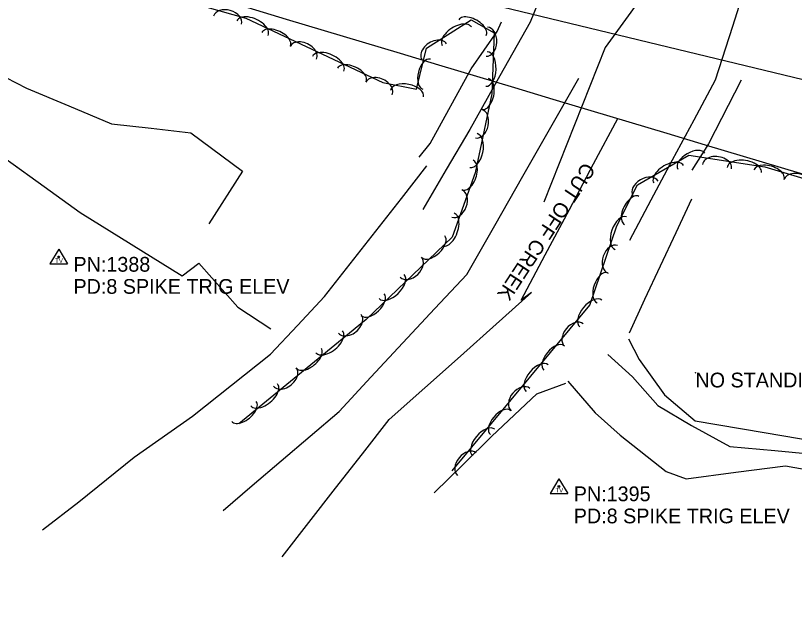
# Model space of a CAD drawing. Extents: x 1441650 to 1491889, y 345904 to 358319.
# Drawn here: x 1472850 to 1473113.8, y 347949.6 to 348154 of the extents above; entities that cross this region are included whole.
import ezdxf

# ---------------------------------------------------------------- set-up
doc = ezdxf.new("R2010")
doc.units = 0
for name, color, linetype in [('S_BRIDGE', 7, 'Continuous'), ('S_DITCHLINE', 7, 'Continuous'), ('S_MSC_PT_SYM', 7, 'Continuous'), ('S_SECONDARY_CTL', 7, 'Continuous'), ('S_SECONDARY_CTL_ANNOT', 7, 'Continuous'), ('S_STREAM', 7, 'Continuous'), ('S_STREAM_ANNOT', 7, 'Continuous'), ('S_SURVEY_TEXT_ANNOT', 7, 'Continuous'), ('S_TREE', 7, 'Continuous')]:
    doc.layers.add(name, color=color, linetype=linetype)

msp = doc.modelspace()

# ---------------------------------------------------------------- linework, layer by layer
at = {"layer": 'S_BRIDGE'}
msp.add_line((1472970.49, 348167.73), (1473136.29, 348127.54), dxfattribs=at)
at = {"layer": 'S_DITCHLINE'}
for points in [[(1473087.04, 348257.02), (1473074.69, 348238.97), (1473062.34, 348220.91), (1473049.98, 348202.85), (1473037.63, 348184.8), (1473031.01, 348168.28), (1473024.38, 348151.77), (1473014.11, 348133.56), (1473003.85, 348115.35), (1472995.89, 348101.79), (1472987.93, 348088.22)], [(1473115.62, 348243.74), (1473105.15, 348226.91), (1473094.68, 348210.07), (1473084.21, 348193.24), (1473073.74, 348176.4), (1473061.73, 348159.79), (1473049.72, 348143.17), (1473044.52, 348130.05), (1473039.32, 348116.92), (1473034.11, 348103.8), (1473028.91, 348090.67)], [(1473140.67, 348229.88), (1473130.18, 348214.54), (1473119.68, 348199.2), (1473109.18, 348183.86), (1473098.68, 348168.52), (1473092.86, 348150.29), (1473087.04, 348132.06), (1473079.76, 348118.49), (1473072.48, 348104.91), (1473065.21, 348091.33), (1473057.93, 348077.75)], [(1472616.6, 348203.12), (1472628.91, 348201.58), (1472637.6, 348195.86), (1472659.92, 348191.68), (1472681.16, 348184.42), (1472702.41, 348177.15), (1472717.98, 348179), (1472729.89, 348175.86), (1472742.73, 348171.96), (1472755.57, 348168.06), (1472768.41, 348164.16), (1472781.26, 348160.26), (1472796.37, 348155.58), (1472811.49, 348150.89), (1472832.6, 348140.15), (1472853.72, 348129.4), (1472868.11, 348123.36), (1472882.49, 348117.31), (1472895.91, 348115.75), (1472909.33, 348114.19), (1472926.94, 348101.23), (1472915.49, 348083.35)], [(1472808.21, 348148.34), (1472817.02, 348138.17), (1472825.82, 348128.01), (1472834.62, 348117.85), (1472843.42, 348107.69), (1472857.66, 348097.47), (1472871.9, 348087.25), (1472889.17, 348076.51), (1472906.43, 348065.77), (1472912.14, 348070), (1472925.33, 348055.15), (1472936.49, 348047.81)], [(1473050.63, 348039.1), (1473058.96, 348031.5), (1473067.63, 348021.77), (1473078.99, 348014.99), (1473091.99, 348007.9), (1473107.19, 348006.49), (1473122.4, 348005.08), (1473134.87, 348002.32), (1473147.34, 347999.56), (1473158.42, 347997.61)]]:
    msp.add_lwpolyline(points, dxfattribs=at)
at = {"layer": 'S_MSC_PT_SYM'}
msp.add_lwpolyline([(1473080.31, 348032.91), (1473080.31, 348032.96), (1473080.31, 348032.91), (1473080.26, 348032.91), (1473080.31, 348032.91), (1473080.31, 348032.86), (1473080.31, 348032.91), (1473080.36, 348032.91)], dxfattribs=at)
at = {"layer": 'S_SECONDARY_CTL'}
for p, q in [((1472864.62, 348074.75), (1472861.61, 348069.79)), ((1472864.62, 348074.75), (1472867.57, 348069.79)), ((1472861.61, 348069.79), (1472867.57, 348069.79)), ((1473034.09, 347996.95), (1473031.08, 347991.99)), ((1473034.09, 347996.95), (1473037.04, 347991.99)), ((1473031.08, 347991.99), (1473037.04, 347991.99))]:
    msp.add_line(p, q, dxfattribs=at)
for centre, radius in [((1472864.62, 348072.14), 0.311), ((1472864.62, 348072.14), 0.183), ((1472864.62, 348072.14), 0.103), ((1473034.09, 347994.34), 0.311), ((1473034.09, 347994.34), 0.183), ((1473034.09, 347994.34), 0.103)]:
    msp.add_circle(centre, radius, dxfattribs=at)
at = {"layer": 'S_STREAM'}
for points in [[(1472986.72, 348105.93), (1472990.49, 348110.64), (1473004.33, 348135.91), (1473013.11, 348148.52), (1473014.6, 348151.8)], [(1472920.36, 347986.21), (1472930.17, 347994.61), (1472939.97, 348003), (1472949.78, 348011.4), (1472959.59, 348019.79), (1472970.41, 348031.41), (1472981.24, 348043.02), (1472992.06, 348054.63), (1473002.89, 348066.24), (1473012.38, 348082.85), (1473021.88, 348099.47), (1473031.37, 348116.08), (1473040.87, 348132.69)], [(1473095.85, 348132.04), (1473084.7, 348110.53), (1473079.1, 348101.54)], [(1472940.34, 347970.53), (1472949.39, 347982.14), (1472958.44, 347993.76), (1472967.5, 348005.37), (1472976.55, 348016.99), (1472988.62, 348027.76), (1473000.69, 348038.53), (1473012.76, 348049.3), (1473024.83, 348060.07), (1473021.24, 348057.44), (1473029.43, 348072.85), (1473037.61, 348088.27), (1473045.8, 348103.69), (1473053.99, 348119.1)], [(1472859.17, 347979.59), (1472871.47, 347989.11), (1472890.19, 348004.29), (1472909.93, 348018.17), (1472923.17, 348028.68), (1472936.42, 348039.18), (1472945.56, 348048.94), (1472954.7, 348058.7), (1472963.37, 348069.78), (1472972.03, 348080.87), (1472980.69, 348091.95), (1472989.36, 348103.03)], [(1473057.93, 348046.43), (1473063.21, 348057.78), (1473068.49, 348069.13), (1473073.76, 348080.48), (1473079.04, 348091.83)], [(1473057.66, 348044.35), (1473061.23, 348037.33), (1473069.88, 348025.36), (1473080.24, 348016.63), (1473103.55, 348012.66), (1473126.86, 348008.69), (1473133.88, 348007.7), (1473148.91, 348002.18)], [(1472991.81, 347992.15), (1473001.59, 348001.77), (1473011.37, 348011.4), (1473026.64, 348025.76), (1473036.45, 348029.33)], [(1473037.04, 348029.98), (1473046.4, 348019.25), (1473054.81, 348011.77), (1473070.45, 347999.36), (1473077.22, 347996.87), (1473094.03, 347999.13), (1473110.85, 348001.38), (1473124.15, 347999.01), (1473145.84, 347995.72), (1473160.77, 347990.68), (1473175.71, 347985.65), (1473190.65, 347980.61), (1473205.58, 347975.58), (1473217.52, 347970.97), (1473229.46, 347966.37), (1473241.52, 347962.18), (1473253.58, 347957.98), (1473265.64, 347953.79), (1473277.71, 347949.6)]]:
    msp.add_lwpolyline(points, dxfattribs=at)
at = {"layer": 'S_TREE'}
for points in [[(1472310.15, 348303.67), (1472465.08, 348263.44), (1472535.44, 348247.8), (1472646.52, 348221.7), (1472680.95, 348214.5), (1472768.25, 348192.77), (1472844.04, 348176.91), (1472901.65, 348160.68), (1472928, 348153.12), (1472974.47, 348131.25), (1472985.82, 348129), (1472989.26, 348142.93), (1473004.35, 348152.55), (1473012.14, 348148.07), (1473011.33, 348127.41), (1473005.74, 348100.7), (1472997.92, 348078.83), (1472968.79, 348050.92), (1472925.63, 348015.56)], [(1472834.34, 348179.13), (1472850.64, 348175.41), (1472866.94, 348171.69), (1472883.24, 348167.97), (1472899.55, 348164.25), (1472915.85, 348160.53), (1472928.75, 348156.66), (1472941.65, 348152.79), (1472954.55, 348148.91), (1472967.45, 348145.04), (1472980.35, 348141.17), (1472993.25, 348137.3), (1473006.16, 348133.43), (1473019.06, 348129.55), (1473031.96, 348125.68), (1473044.86, 348121.81), (1473057.76, 348117.94), (1473070.66, 348114.06), (1473083.56, 348110.19), (1473096.46, 348106.32), (1473109.37, 348102.45), (1473122.27, 348098.57)], [(1472834.34, 348179.12), (1472850.64, 348175.41), (1472866.94, 348171.69), (1472883.24, 348167.97), (1472899.54, 348164.25), (1472915.85, 348160.53), (1472928.75, 348156.66), (1472941.65, 348152.78), (1472954.55, 348148.91), (1472967.45, 348145.04), (1472980.35, 348141.17), (1472993.25, 348137.3), (1473006.15, 348133.42), (1473019.06, 348129.55), (1473031.96, 348125.68), (1473044.86, 348121.81), (1473057.76, 348117.93), (1473070.66, 348114.06), (1473083.56, 348110.19), (1473096.46, 348106.32), (1473109.37, 348102.45), (1473122.27, 348098.57)], [(1472997.88, 347999.61), (1473044.5, 348055.82), (1473053.68, 348082.68), (1473060.74, 348096.57), (1473078.09, 348106.59), (1473103.79, 348102.74), (1473166.18, 348084.09), (1473244.42, 348063.63), (1473306.32, 348050.49), (1473443.67, 348020.51)]]:
    msp.add_lwpolyline(points, dxfattribs=at)
for centre, major_axis, ratio, start_param, end_param in [((1472921.83, 348152.41), (-4.76, 1.36), 0.685508, 3.141209, 6.282801), ((1472930.27, 348149.71), (-5.3, 2.49), 0.551257, 3.14116, 6.282753), ((1473004.8, 348149.85), (-4.63, 2.67), 0.540695, 3.141566, 6.283159), ((1472999.48, 348146.93), (-4.94, -3.16), 0.550178, 3.141141, 6.282734), ((1472938.28, 348145.94), (-4.83, 2.27), 0.541857, 3.141174, 6.282767), ((1473009.64, 348145.11), (0.2, 4.95), 0.685279, 3.141788, 6.28338), ((1472947.47, 348141.32), (-4.47, 2.1), 0.686777, 3.140883, 6.282476), ((1472991.82, 348141.73), (-4.17, -2.67), 0.685434, 3.140852, 6.282445), ((1472955.94, 348137.63), (-5.3, 2.49), 0.551257, 3.14116, 6.282753), ((1473009.54, 348135.85), (0.23, 5.86), 0.550054, 3.141712, 6.283304), ((1472963.94, 348133.86), (-4.83, 2.27), 0.541857, 3.141174, 6.282767), ((1472989.27, 348134.1), (-1.24, -5.06), 0.555156, 3.138395, 6.279987), ((1472973.13, 348129.24), (-4.47, 2.1), 0.686777, 3.140883, 6.282476), ((1473009.15, 348127.35), (1.1, 5.23), 0.540774, 3.14189, 6.283483), ((1472982.6, 348127.48), (-5.63, 1.11), 0.562088, 3.139415, 6.281007), ((1473006.78, 348117.33), (1.02, 4.85), 0.685405, 3.142096, 6.283688), ((1473005.14, 348108.21), (1.2, 5.74), 0.550155, 3.1419, 6.283492), ((1473078.92, 348104.61), (-4.62, -2.67), 0.54155, 3.141515, 6.283107), ((1473087.65, 348102.75), (-4.9, 0.73), 0.685693, 3.141767, 6.28336), ((1473003.19, 348099.88), (1.8, 5.03), 0.54061, 3.141597, 6.28319), ((1473071.25, 348100.19), (-5.07, -2.93), 0.550945, 3.141512, 6.283105), ((1473096.84, 348101.63), (-5.8, 0.87), 0.550387, 3.141699, 6.283292), ((1473105.25, 348100.09), (-5.12, 1.53), 0.540943, 3.141711, 6.283304), ((1473115.04, 348096.89), (-4.75, 1.42), 0.68562, 3.141793, 6.283386), ((1473063.37, 348095.34), (-4.29, -2.47), 0.686389, 3.141461, 6.283053), ((1472999.47, 348090.26), (1.67, 4.67), 0.685198, 3.141601, 6.283193), ((1473058.72, 348087.91), (-2.42, -4.77), 0.54069, 3.141583, 6.283176), ((1472996.6, 348081.46), (1.98, 5.53), 0.549989, 3.141597, 6.28319), ((1473055.07, 348080.18), (-1.9, -5.55), 0.550066, 3.141593, 6.283185), ((1472991.51, 348075.63), (3.86, 3.7), 0.540583, 3.141593, 6.283185), ((1473052.32, 348071.33), (-1.6, -4.69), 0.685293, 3.141593, 6.283185), ((1472983.9, 348068.69), (3.58, 3.43), 0.685164, 3.141593, 6.283185), ((1472977.39, 348062.1), (4.24, 4.06), 0.549962, 3.141593, 6.283185), ((1473048.74, 348061.67), (-1.73, -5.06), 0.540686, 3.141593, 6.283185), ((1472970.99, 348055.96), (3.86, 3.7), 0.540583, 3.141593, 6.283185), ((1473044.88, 348052.95), (-3.75, -4.52), 0.550075, 3.141602, 6.283194), ((1472963.24, 348049.45), (3.83, 3.14), 0.685163, 3.1416, 6.283193), ((1473039.17, 348045.66), (-3.16, -3.81), 0.685305, 3.141608, 6.2832), ((1472956.24, 348043.38), (4.54, 3.72), 0.549962, 3.141597, 6.28319), ((1473032.4, 348037.9), (-3.41, -4.12), 0.540695, 3.141602, 6.283194), ((1472949.38, 348037.76), (4.14, 3.39), 0.540583, 3.141597, 6.28319), ((1472941.25, 348031.44), (3.83, 3.14), 0.685163, 3.1416, 6.283193), ((1473026.73, 348031.07), (-3.75, -4.52), 0.550075, 3.141602, 6.283194), ((1472934.25, 348025.37), (4.54, 3.72), 0.549962, 3.141597, 6.28319), ((1473021.03, 348023.78), (-3.16, -3.81), 0.685305, 3.141608, 6.2832), ((1472927.39, 348019.75), (4.14, 3.39), 0.540583, 3.141597, 6.28319), ((1473014.25, 348016.02), (-3.41, -4.12), 0.540695, 3.141602, 6.283194), ((1473008.59, 348009.19), (-3.75, -4.52), 0.550075, 3.141602, 6.283194), ((1473002.88, 348001.9), (-3.16, -3.81), 0.685305, 3.141608, 6.2832)]:
    msp.add_ellipse(centre, major_axis=major_axis, ratio=ratio, start_param=start_param, end_param=end_param, dxfattribs=at)

# ---------------------------------------------------------------- texts
at = {"layer": 'S_SECONDARY_CTL'}
for p in [(1472863.41, 348070.12), (1473032.89, 347992.32)]:
    msp.add_text('TV', height=1.5, rotation=360, dxfattribs=at).set_placement(p)
at = {"layer": 'S_SECONDARY_CTL_ANNOT'}
for s, p in [('PN:1388', (1472869.62, 348067.14)), ('PD:8 SPIKE TRIG ELEV', (1472869.62, 348059.64)), ('PN:1395', (1473039.09, 347989.34)), ('PD:8 SPIKE TRIG ELEV', (1473039.09, 347981.84))]:
    msp.add_text(s, height=5, dxfattribs=at).set_placement(p)
at = {"layer": 'S_STREAM_ANNOT'}
msp.add_text('CUT OFF CREEK', height=5.0003, rotation=236.7021, dxfattribs=at).set_placement((1473042.56, 348104.55))
at = {"layer": 'S_SURVEY_TEXT_ANNOT'}
msp.add_text('NO STANDING WATER', height=5, dxfattribs=at).set_placement((1473080.31, 348027.91))

doc.saveas('drawing.dxf')
